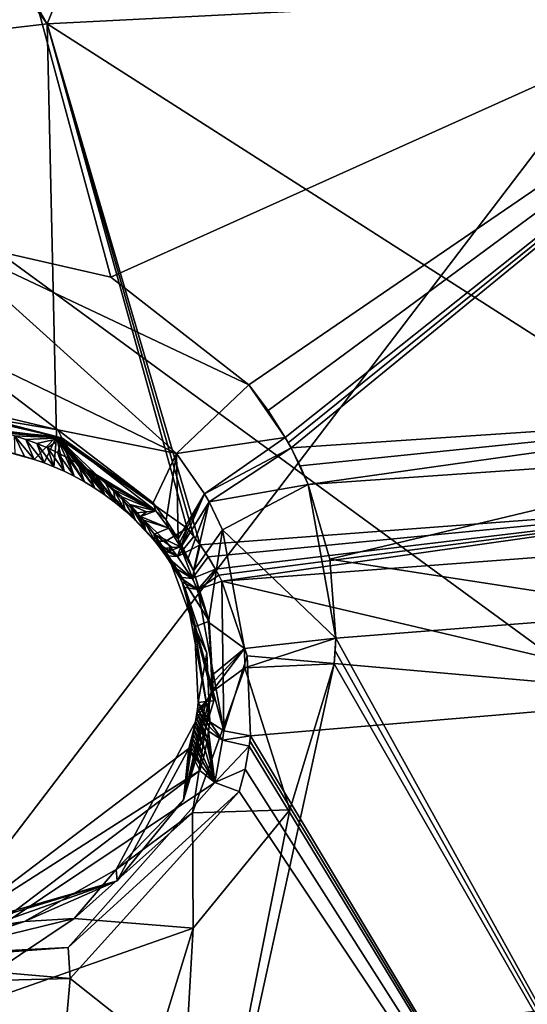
# Model space of a CAD drawing. Header units: millimetres. Extents: x -147 to 294, y -82 to 275.
# Tile 263 of 609: x 225.28 to 229.16, y 180.17 to 187.71. Entities that reach past the tile are written whole.
import ezdxf

# ---------------------------------------------------------------- set-up
doc = ezdxf.new("R2010")
doc.units = ezdxf.units.MM
doc.header["$LTSCALE"] = 67.506716
for name, color, linetype in [('1924', 7, 'CONTINUOUS'), ('1928', 7, 'CONTINUOUS'), ('1945', 7, 'CONTINUOUS'), ('2872', 7, 'CONTINUOUS'), ('2876', 7, 'CONTINUOUS'), ('2880', 7, 'CONTINUOUS'), ('2896', 7, 'CONTINUOUS'), ('2897', 7, 'CONTINUOUS'), ('2898', 7, 'CONTINUOUS'), ('2899', 7, 'CONTINUOUS'), ('2900', 7, 'CONTINUOUS'), ('2907', 7, 'CONTINUOUS'), ('2928', 7, 'CONTINUOUS'), ('2929', 7, 'CONTINUOUS'), ('2930', 7, 'CONTINUOUS'), ('2931', 7, 'CONTINUOUS'), ('2932', 7, 'CONTINUOUS'), ('2933', 7, 'CONTINUOUS'), ('2934', 7, 'CONTINUOUS'), ('2940', 7, 'CONTINUOUS'), ('2941', 7, 'CONTINUOUS'), ('2942', 7, 'CONTINUOUS'), ('2943', 7, 'CONTINUOUS'), ('2944', 7, 'CONTINUOUS'), ('2951', 7, 'CONTINUOUS'), ('2952', 7, 'CONTINUOUS'), ('2953', 7, 'CONTINUOUS'), ('2954', 7, 'CONTINUOUS'), ('2955', 7, 'CONTINUOUS'), ('2956', 7, 'CONTINUOUS'), ('2957', 7, 'CONTINUOUS'), ('2958', 7, 'CONTINUOUS'), ('2959', 7, 'CONTINUOUS'), ('2961', 7, 'CONTINUOUS'), ('2962', 7, 'CONTINUOUS'), ('2967', 7, 'CONTINUOUS'), ('2968', 7, 'CONTINUOUS'), ('752', 7, 'CONTINUOUS'), ('799', 7, 'CONTINUOUS')]:
    doc.layers.add(name, color=color, linetype=linetype)

msp = doc.modelspace()

# ---------------------------------------------------------------- linework, layer by layer
at = {"layer": '1924', "linetype": 'CONTINUOUS'}
for points in [[(225.4924, 187.6743, -15.6592), (222.4539, 191.7663, -14.3355), (217.1582, 186.6917, -15.7358), (225.4924, 187.6743, -15.6592)], [(224.2575, 189.8219, -14.9701), (222.4539, 191.7663, -14.3355), (225.4924, 187.6743, -15.6592), (224.2575, 189.8219, -14.9701)], [(226.7915, 190.876, -14.7917), (224.2575, 189.8219, -14.9701), (225.4924, 187.6743, -15.6592), (226.7915, 190.876, -14.7917)], [(233.6922, 188.0924, -16.1165), (226.7915, 190.876, -14.7917), (225.4924, 187.6743, -15.6592), (233.6922, 188.0924, -16.1165)]]:
    msp.add_3dface(points, dxfattribs=at)
at = {"layer": '1928', "linetype": 'CONTINUOUS'}
for points in [[(233.6922, 188.0924, -16.1165), (225.4924, 187.6743, -15.6592), (231.1853, 184.0298, -17.0958), (233.6922, 188.0924, -16.1165)], [(225.4924, 187.6743, -15.6592), (217.1582, 186.6917, -15.7358), (225.5631, 184.5175, -16.6081), (225.4924, 187.6743, -15.6592)], [(231.1853, 184.0298, -17.0958), (225.4924, 187.6743, -15.6592), (226.6615, 183.6887, -16.911), (231.1853, 184.0298, -17.0958)], [(226.6615, 183.6887, -16.911), (225.4924, 187.6743, -15.6592), (226.6138, 183.7536, -16.889), (226.6615, 183.6887, -16.911)], [(226.6138, 183.7536, -16.889), (225.4924, 187.6743, -15.6592), (226.5638, 183.8167, -16.8674), (226.6138, 183.7536, -16.889)], [(226.5638, 183.8167, -16.8674), (225.4924, 187.6743, -15.6592), (225.5631, 184.5175, -16.6081), (226.5638, 183.8167, -16.8674)], [(225.5631, 184.5175, -16.6081), (217.1582, 186.6917, -15.7358), (224.3791, 184.6249, -16.526), (225.5631, 184.5175, -16.6081)]]:
    msp.add_3dface(points, dxfattribs=at)
at = {"layer": '1945', "linetype": 'CONTINUOUS'}
for points in [[(225.282, 188.3193, -17.8591), (232.5927, 188.7143, -18.24), (225.9795, 185.7375, -18.664), (225.282, 188.3193, -17.8591)], [(225.9795, 185.7375, -18.664), (232.5927, 188.7143, -18.24), (227.035, 184.9122, -18.9662), (225.9795, 185.7375, -18.664)], [(227.035, 184.9122, -18.9662), (232.5927, 188.7143, -18.24), (227.1825, 184.7167, -19.033), (227.035, 184.9122, -18.9662)], [(227.1825, 184.7167, -19.033), (232.5927, 188.7143, -18.24), (227.3133, 184.5095, -19.1025), (227.1825, 184.7167, -19.033)], [(227.3133, 184.5095, -19.1025), (232.5927, 188.7143, -18.24), (227.3355, 184.4703, -19.1155), (227.3133, 184.5095, -19.1025)], [(227.3355, 184.4703, -19.1155), (232.5927, 188.7143, -18.24), (227.357, 184.4308, -19.1286), (227.3355, 184.4703, -19.1155)], [(227.357, 184.4308, -19.1286), (232.5927, 188.7143, -18.24), (231.4064, 184.7015, -19.3197), (227.357, 184.4308, -19.1286)], [(224.6488, 186.0404, -18.5126), (225.282, 188.3193, -17.8591), (225.9795, 185.7375, -18.664), (224.6488, 186.0404, -18.5126)]]:
    msp.add_3dface(points, dxfattribs=at)
at = {"layer": '2872', "linetype": 'CONTINUOUS'}
for points in [[(230.2665, 183.1754, -19.6883), (230.8229, 177.3236, -21.4977), (227.6992, 182.9747, -19.5874), (230.2665, 183.1754, -19.6883)], [(227.6992, 182.9747, -19.5874), (230.8229, 177.3236, -21.4977), (227.6947, 182.8774, -19.6167), (227.6992, 182.9747, -19.5874)], [(227.6947, 182.8774, -19.6167), (230.8229, 177.3236, -21.4977), (227.6869, 182.7799, -19.6458), (227.6947, 182.8774, -19.6167)], [(230.8229, 177.3236, -21.4977), (226.3844, 176.8241, -21.4379), (227.6869, 182.7799, -19.6458), (230.8229, 177.3236, -21.4977)], [(227.6869, 182.7799, -19.6458), (226.3844, 176.8241, -21.4379), (227.3484, 181.6621, -19.9688), (227.6869, 182.7799, -19.6458)], [(227.3484, 181.6621, -19.9688), (226.3844, 176.8241, -21.4379), (226.6092, 180.7568, -20.2128), (227.3484, 181.6621, -19.9688)], [(224.4655, 180.0051, -20.3714), (226.6092, 180.7568, -20.2128), (225.5337, 177.2524, -21.2771), (224.4655, 180.0051, -20.3714)], [(226.6092, 180.7568, -20.2128), (226.3844, 176.8241, -21.4379), (225.5337, 177.2524, -21.2771), (226.6092, 180.7568, -20.2128)]]:
    msp.add_3dface(points, dxfattribs=at)
at = {"layer": '2876', "linetype": 'CONTINUOUS'}
for points in [[(227.4882, 184.1506, -19.2203), (231.0839, 184.3995, -19.384), (227.6538, 183.5789, -19.402), (227.4882, 184.1506, -19.2203)], [(231.0839, 184.3995, -19.384), (230.2665, 183.1754, -19.6883), (227.6538, 183.5789, -19.402), (231.0839, 184.3995, -19.384)], [(230.2665, 183.1754, -19.6883), (227.6992, 182.9747, -19.5874), (227.6538, 183.5789, -19.402), (230.2665, 183.1754, -19.6883)]]:
    msp.add_3dface(points, dxfattribs=at)
at = {"layer": '2880', "linetype": 'CONTINUOUS'}
for points in [[(227.357, 184.4308, -19.1286), (231.4064, 184.7015, -19.3197), (227.4263, 184.2925, -19.1741), (227.357, 184.4308, -19.1286)], [(231.4064, 184.7015, -19.3197), (227.4882, 184.1506, -19.2203), (227.4263, 184.2925, -19.1741), (231.4064, 184.7015, -19.3197)], [(231.4064, 184.7015, -19.3197), (231.0839, 184.3995, -19.384), (227.4882, 184.1506, -19.2203), (231.4064, 184.7015, -19.3197)]]:
    msp.add_3dface(points, dxfattribs=at)
at = {"layer": '2896', "linetype": 'CONTINUOUS'}
for points in [[(231.1853, 184.0298, -17.0958), (226.6615, 183.6887, -16.911), (226.7228, 183.5972, -16.9418), (231.1853, 184.0298, -17.0958)], [(226.7797, 183.5022, -16.9734), (231.1853, 184.0298, -17.0958), (226.7228, 183.5972, -16.9418), (226.7797, 183.5022, -16.9734)], [(231.1853, 184.0298, -17.0958), (226.7797, 183.5022, -16.9734), (226.8045, 183.457, -16.9883), (231.1853, 184.0298, -17.0958)], [(226.8281, 183.4115, -17.0033), (231.1853, 184.0298, -17.0958), (226.8045, 183.457, -16.9883), (226.8281, 183.4115, -17.0033)], [(231.2637, 183.7462, -17.1861), (231.1853, 184.0298, -17.0958), (226.8281, 183.4115, -17.0033), (231.2637, 183.7462, -17.1861)]]:
    msp.add_3dface(points, dxfattribs=at)
at = {"layer": '2897', "linetype": 'CONTINUOUS'}
for points in [[(226.6009, 183.4316, -17.0648), (226.6615, 183.6887, -16.911), (226.488, 183.6007, -17.0133), (226.6009, 183.4316, -17.0648)], [(226.7228, 183.5972, -16.9418), (226.6615, 183.6887, -16.911), (226.6009, 183.4316, -17.0648), (226.7228, 183.5972, -16.9418)], [(226.4544, 183.5246, -17.2343), (226.6009, 183.4316, -17.0648), (226.4009, 183.6046, -17.2071), (226.4544, 183.5246, -17.2343)], [(226.4009, 183.6046, -17.2071), (226.6009, 183.4316, -17.0648), (226.488, 183.6007, -17.0133), (226.4009, 183.6046, -17.2071)], [(226.7797, 183.5022, -16.9734), (226.7228, 183.5972, -16.9418), (226.6009, 183.4316, -17.0648), (226.7797, 183.5022, -16.9734)], [(226.5037, 183.4421, -17.2622), (226.6009, 183.4316, -17.0648), (226.4544, 183.5246, -17.2343), (226.5037, 183.4421, -17.2622)]]:
    msp.add_3dface(points, dxfattribs=at)
at = {"layer": '2898', "linetype": 'CONTINUOUS'}
for points in [[(226.7797, 183.5022, -16.9734), (226.6009, 183.4316, -17.0648), (226.645, 183.3486, -17.0923), (226.7797, 183.5022, -16.9734)], [(226.8045, 183.457, -16.9883), (226.7797, 183.5022, -16.9734), (226.645, 183.3486, -17.0923), (226.8045, 183.457, -16.9883)], [(226.8281, 183.4115, -17.0033), (226.8045, 183.457, -16.9883), (226.645, 183.3486, -17.0923), (226.8281, 183.4115, -17.0033)], [(226.6009, 183.4316, -17.0648), (226.5037, 183.4421, -17.2622), (226.645, 183.3486, -17.0923), (226.6009, 183.4316, -17.0648)], [(226.645, 183.3486, -17.0923), (226.5037, 183.4421, -17.2622), (226.5253, 183.4029, -17.2753), (226.645, 183.3486, -17.0923)], [(226.5459, 183.3631, -17.2886), (226.645, 183.3486, -17.0923), (226.5253, 183.4029, -17.2753), (226.5459, 183.3631, -17.2886)]]:
    msp.add_3dface(points, dxfattribs=at)
at = {"layer": '2899', "linetype": 'CONTINUOUS'}
for points in [[(226.8281, 183.4115, -17.0033), (226.645, 183.3486, -17.0923), (226.8422, 182.2676, -17.4332), (226.8281, 183.4115, -17.0033)], [(227.0212, 182.8398, -17.1864), (226.8281, 183.4115, -17.0033), (226.8422, 182.2676, -17.4332), (227.0212, 182.8398, -17.1864)], [(226.645, 183.3486, -17.0923), (226.5459, 183.3631, -17.2886), (226.8422, 182.2676, -17.4332), (226.645, 183.3486, -17.0923)], [(226.8422, 182.2676, -17.4332), (226.5459, 183.3631, -17.2886), (226.7356, 182.3341, -17.6192), (226.8422, 182.2676, -17.4332)], [(226.7356, 182.3341, -17.6192), (226.5459, 183.3631, -17.2886), (226.7132, 182.8614, -17.4526), (226.7356, 182.3341, -17.6192)], [(227.0465, 182.2292, -17.3734), (227.0212, 182.8398, -17.1864), (226.8422, 182.2676, -17.4332), (227.0465, 182.2292, -17.3734)]]:
    msp.add_3dface(points, dxfattribs=at)
at = {"layer": '2900', "linetype": 'CONTINUOUS'}
for points in [[(231.2637, 183.7462, -17.1861), (226.8281, 183.4115, -17.0033), (230.5854, 182.5269, -17.499), (231.2637, 183.7462, -17.1861)], [(226.8281, 183.4115, -17.0033), (227.0212, 182.8398, -17.1864), (230.5854, 182.5269, -17.499), (226.8281, 183.4115, -17.0033)], [(227.0212, 182.8398, -17.1864), (227.0465, 182.2292, -17.3734), (230.5854, 182.5269, -17.499), (227.0212, 182.8398, -17.1864)]]:
    msp.add_3dface(points, dxfattribs=at)
at = {"layer": '2907', "linetype": 'CONTINUOUS'}
for points in [[(227.0465, 182.2292, -17.3734), (230.4178, 176.6061, -19.2814), (230.5854, 182.5269, -17.499), (227.0465, 182.2292, -17.3734)], [(227.0368, 182.1483, -17.3975), (230.4178, 176.6061, -19.2814), (227.0421, 182.1888, -17.3855), (227.0368, 182.1483, -17.3975)], [(230.4178, 176.6061, -19.2814), (227.0465, 182.2292, -17.3734), (227.0421, 182.1888, -17.3855), (230.4178, 176.6061, -19.2814)], [(227.0054, 181.9746, -17.4489), (230.4178, 176.6061, -19.2814), (227.0368, 182.1483, -17.3975), (227.0054, 181.9746, -17.4489)], [(226.9598, 181.8031, -17.4991), (230.4178, 176.6061, -19.2814), (227.0054, 181.9746, -17.4489), (226.9598, 181.8031, -17.4991)], [(225.6674, 180.373, -17.8841), (230.4178, 176.6061, -19.2814), (226.9598, 181.8031, -17.4991), (225.6674, 180.373, -17.8841)], [(223.8013, 180.3243, -17.8395), (225.2767, 175.9318, -19.2792), (225.6674, 180.373, -17.8841), (223.8013, 180.3243, -17.8395)], [(225.2767, 175.9318, -19.2792), (230.4178, 176.6061, -19.2814), (225.6674, 180.373, -17.8841), (225.2767, 175.9318, -19.2792)]]:
    msp.add_3dface(points, dxfattribs=at)
at = {"layer": '2928', "linetype": 'CONTINUOUS'}
for points in [[(225.5631, 184.5175, -16.6081), (224.3791, 184.6249, -16.526), (225.3935, 184.343, -16.9375), (225.5631, 184.5175, -16.6081)], [(225.3935, 184.343, -16.9375), (224.3791, 184.6249, -16.526), (225.32, 184.3658, -16.9278), (225.3935, 184.343, -16.9375)], [(225.32, 184.3658, -16.9278), (224.3791, 184.6249, -16.526), (225.2475, 184.3854, -16.9191), (225.32, 184.3658, -16.9278)], [(225.4683, 184.3167, -16.9484), (225.5631, 184.5175, -16.6081), (225.3935, 184.343, -16.9375), (225.4683, 184.3167, -16.9484)], [(225.5443, 184.2866, -16.9606), (225.5631, 184.5175, -16.6081), (225.4683, 184.3167, -16.9484), (225.5443, 184.2866, -16.9606)], [(225.6212, 184.2526, -16.9741), (225.5631, 184.5175, -16.6081), (225.5443, 184.2866, -16.9606), (225.6212, 184.2526, -16.9741)], [(226.5638, 183.8167, -16.8674), (225.5631, 184.5175, -16.6081), (226.3994, 183.7177, -16.9728), (226.5638, 183.8167, -16.8674)], [(226.3994, 183.7177, -16.9728), (225.5631, 184.5175, -16.6081), (226.3158, 183.7162, -17.1687), (226.3994, 183.7177, -16.9728)], [(226.3158, 183.7162, -17.1687), (225.5631, 184.5175, -16.6081), (226.2434, 183.7992, -17.1399), (226.3158, 183.7162, -17.1687)], [(226.2434, 183.7992, -17.1399), (225.5631, 184.5175, -16.6081), (226.1685, 183.8759, -17.1129), (226.2434, 183.7992, -17.1399)], [(226.1685, 183.8759, -17.1129), (225.5631, 184.5175, -16.6081), (226.0918, 183.9465, -17.0877), (226.1685, 183.8759, -17.1129)], [(226.0918, 183.9465, -17.0877), (225.5631, 184.5175, -16.6081), (226.0137, 184.0111, -17.0645), (226.0918, 183.9465, -17.0877)], [(226.0137, 184.0111, -17.0645), (225.5631, 184.5175, -16.6081), (225.9351, 184.0699, -17.043), (226.0137, 184.0111, -17.0645)], [(225.9351, 184.0699, -17.043), (225.5631, 184.5175, -16.6081), (225.8562, 184.1232, -17.0234), (225.9351, 184.0699, -17.043)], [(225.8562, 184.1232, -17.0234), (225.5631, 184.5175, -16.6081), (225.7772, 184.1712, -17.0053), (225.8562, 184.1232, -17.0234)], [(225.7772, 184.1712, -17.0053), (225.5631, 184.5175, -16.6081), (225.6988, 184.2143, -16.9889), (225.7772, 184.1712, -17.0053)], [(225.6988, 184.2143, -16.9889), (225.5631, 184.5175, -16.6081), (225.6212, 184.2526, -16.9741), (225.6988, 184.2143, -16.9889)]]:
    msp.add_3dface(points, dxfattribs=at)
at = {"layer": '2929', "linetype": 'CONTINUOUS'}
for points in [[(226.488, 183.6007, -17.0133), (226.5638, 183.8167, -16.8674), (226.3994, 183.7177, -16.9728), (226.488, 183.6007, -17.0133)], [(226.6138, 183.7536, -16.889), (226.5638, 183.8167, -16.8674), (226.488, 183.6007, -17.0133), (226.6138, 183.7536, -16.889)], [(226.6615, 183.6887, -16.911), (226.6138, 183.7536, -16.889), (226.488, 183.6007, -17.0133), (226.6615, 183.6887, -16.911)], [(226.488, 183.6007, -17.0133), (226.3994, 183.7177, -16.9728), (226.3158, 183.7162, -17.1687), (226.488, 183.6007, -17.0133)], [(226.488, 183.6007, -17.0133), (226.3158, 183.7162, -17.1687), (226.3593, 183.6611, -17.1877), (226.488, 183.6007, -17.0133)], [(226.4009, 183.6046, -17.2071), (226.488, 183.6007, -17.0133), (226.3593, 183.6611, -17.1877), (226.4009, 183.6046, -17.2071)]]:
    msp.add_3dface(points, dxfattribs=at)
at = {"layer": '2930', "linetype": 'CONTINUOUS'}
for points in [[(226.3116, 183.7716, -17.9148), (226.3158, 183.7162, -17.1687), (226.2311, 183.8768, -17.879), (226.3116, 183.7716, -17.9148)], [(226.4009, 183.6046, -17.2071), (226.3593, 183.6611, -17.1877), (226.3116, 183.7716, -17.9148), (226.4009, 183.6046, -17.2071)], [(226.3845, 183.6612, -17.9518), (226.4009, 183.6046, -17.2071), (226.3116, 183.7716, -17.9148), (226.3845, 183.6612, -17.9518)], [(226.3593, 183.6611, -17.1877), (226.3158, 183.7162, -17.1687), (226.3116, 183.7716, -17.9148), (226.3593, 183.6611, -17.1877)], [(226.4544, 183.5246, -17.2343), (226.4009, 183.6046, -17.2071), (226.3845, 183.6612, -17.9518), (226.4544, 183.5246, -17.2343)], [(226.4015, 183.6329, -17.9611), (226.4544, 183.5246, -17.2343), (226.3845, 183.6612, -17.9518), (226.4015, 183.6329, -17.9611)], [(226.5037, 183.4421, -17.2622), (226.4544, 183.5246, -17.2343), (226.4015, 183.6329, -17.9611), (226.5037, 183.4421, -17.2622)], [(226.418, 183.6042, -17.9706), (226.5037, 183.4421, -17.2622), (226.4015, 183.6329, -17.9611), (226.418, 183.6042, -17.9706)]]:
    msp.add_3dface(points, dxfattribs=at)
at = {"layer": '2931', "linetype": 'CONTINUOUS'}
for points in [[(226.5253, 183.4029, -17.2753), (226.5037, 183.4421, -17.2622), (226.418, 183.6042, -17.9706), (226.5253, 183.4029, -17.2753)], [(226.5253, 183.4029, -17.2753), (226.418, 183.6042, -17.9706), (226.6197, 183.0617, -18.1454), (226.5253, 183.4029, -17.2753)], [(226.5459, 183.3631, -17.2886), (226.5253, 183.4029, -17.2753), (226.6197, 183.0617, -18.1454), (226.5459, 183.3631, -17.2886)], [(226.7132, 182.8614, -17.4526), (226.5459, 183.3631, -17.2886), (226.6197, 183.0617, -18.1454), (226.7132, 182.8614, -17.4526)], [(226.6475, 182.4832, -18.3228), (226.7132, 182.8614, -17.4526), (226.6197, 183.0617, -18.1454), (226.6475, 182.4832, -18.3228)], [(226.7356, 182.3341, -17.6192), (226.7132, 182.8614, -17.4526), (226.6475, 182.4832, -18.3228), (226.7356, 182.3341, -17.6192)], [(226.641, 182.4312, -18.3385), (226.7316, 182.2988, -17.6301), (226.6475, 182.4832, -18.3228), (226.641, 182.4312, -18.3385)], [(226.7316, 182.2988, -17.6301), (226.7356, 182.3341, -17.6192), (226.6475, 182.4832, -18.3228), (226.7316, 182.2988, -17.6301)], [(226.7271, 182.2638, -17.641), (226.7316, 182.2988, -17.6301), (226.641, 182.4312, -18.3385), (226.7271, 182.2638, -17.641)]]:
    msp.add_3dface(points, dxfattribs=at)
at = {"layer": '2932', "linetype": 'CONTINUOUS'}
for points in [[(226.7356, 182.3341, -17.6192), (226.7316, 182.2988, -17.6301), (226.833, 182.1939, -17.4555), (226.7356, 182.3341, -17.6192)], [(226.8422, 182.2676, -17.4332), (226.7356, 182.3341, -17.6192), (226.833, 182.1939, -17.4555), (226.8422, 182.2676, -17.4332)], [(226.7316, 182.2988, -17.6301), (226.7271, 182.2638, -17.641), (226.833, 182.1939, -17.4555), (226.7316, 182.2988, -17.6301)], [(227.0465, 182.2292, -17.3734), (226.8422, 182.2676, -17.4332), (226.833, 182.1939, -17.4555), (227.0465, 182.2292, -17.3734)], [(227.0368, 182.1483, -17.3975), (227.0465, 182.2292, -17.3734), (226.833, 182.1939, -17.4555), (227.0368, 182.1483, -17.3975)], [(227.0465, 182.2292, -17.3734), (227.0368, 182.1483, -17.3975), (227.0421, 182.1888, -17.3855), (227.0465, 182.2292, -17.3734)]]:
    msp.add_3dface(points, dxfattribs=at)
at = {"layer": '2933', "linetype": 'CONTINUOUS'}
for points in [[(226.7185, 182.2094, -17.6578), (226.7752, 181.8718, -17.5397), (226.7271, 182.2638, -17.641), (226.7185, 182.2094, -17.6578)], [(226.833, 182.1939, -17.4555), (226.7271, 182.2638, -17.641), (226.7752, 181.8718, -17.5397), (226.833, 182.1939, -17.4555)], [(226.7009, 182.1185, -17.6856), (226.7752, 181.8718, -17.5397), (226.7131, 182.1782, -17.6673), (226.7009, 182.1185, -17.6856)], [(226.7131, 182.1782, -17.6673), (226.7752, 181.8718, -17.5397), (226.7185, 182.2094, -17.6578), (226.7131, 182.1782, -17.6673)], [(227.0368, 182.1483, -17.3975), (226.833, 182.1939, -17.4555), (226.7752, 181.8718, -17.5397), (227.0368, 182.1483, -17.3975)], [(226.6877, 182.0629, -17.7026), (226.7752, 181.8718, -17.5397), (226.7009, 182.1185, -17.6856), (226.6877, 182.0629, -17.7026)], [(227.0054, 181.9746, -17.4489), (227.0368, 182.1483, -17.3975), (226.7752, 181.8718, -17.5397), (227.0054, 181.9746, -17.4489)], [(226.6704, 181.999, -17.7221), (226.7752, 181.8718, -17.5397), (226.6796, 182.032, -17.712), (226.6704, 181.999, -17.7221)], [(226.6796, 182.032, -17.712), (226.7752, 181.8718, -17.5397), (226.6877, 182.0629, -17.7026), (226.6796, 182.032, -17.712)], [(226.6597, 181.9636, -17.7328), (226.7752, 181.8718, -17.5397), (226.6704, 181.999, -17.7221), (226.6597, 181.9636, -17.7328)], [(226.9598, 181.8031, -17.4991), (227.0054, 181.9746, -17.4489), (226.7752, 181.8718, -17.5397), (226.9598, 181.8031, -17.4991)]]:
    msp.add_3dface(points, dxfattribs=at)
at = {"layer": '2934', "linetype": 'CONTINUOUS'}
for points in [[(226.7752, 181.8718, -17.5397), (226.6597, 181.9636, -17.7328), (224.7907, 180.5458, -18.1292), (226.7752, 181.8718, -17.5397)], [(225.6528, 180.6082, -17.8954), (226.7752, 181.8718, -17.5397), (224.7907, 180.5458, -18.1292), (225.6528, 180.6082, -17.8954)], [(226.9598, 181.8031, -17.4991), (226.7752, 181.8718, -17.5397), (225.6528, 180.6082, -17.8954), (226.9598, 181.8031, -17.4991)], [(225.6674, 180.373, -17.8841), (226.9598, 181.8031, -17.4991), (225.6528, 180.6082, -17.8954), (225.6674, 180.373, -17.8841)], [(223.9393, 180.5226, -17.8797), (225.6674, 180.373, -17.8841), (225.6528, 180.6082, -17.8954), (223.9393, 180.5226, -17.8797)], [(223.9393, 180.5226, -17.8797), (225.6528, 180.6082, -17.8954), (224.7907, 180.5458, -18.1292), (223.9393, 180.5226, -17.8797)], [(223.8013, 180.3243, -17.8395), (225.6674, 180.373, -17.8841), (223.9393, 180.5226, -17.8797), (223.8013, 180.3243, -17.8395)]]:
    msp.add_3dface(points, dxfattribs=at)
at = {"layer": '2940', "linetype": 'CONTINUOUS'}
for points in [[(225.3935, 184.343, -16.9375), (225.32, 184.3658, -16.9278), (225.243, 184.5216, -17.6385), (225.3935, 184.343, -16.9375)], [(225.3284, 184.4945, -17.6504), (225.3935, 184.343, -16.9375), (225.243, 184.5216, -17.6385), (225.3284, 184.4945, -17.6504)], [(225.32, 184.3658, -16.9278), (225.2475, 184.3854, -16.9191), (225.243, 184.5216, -17.6385), (225.32, 184.3658, -16.9278)], [(225.4683, 184.3167, -16.9484), (225.3935, 184.343, -16.9375), (225.3284, 184.4945, -17.6504), (225.4683, 184.3167, -16.9484)], [(225.4125, 184.4638, -17.6634), (225.4683, 184.3167, -16.9484), (225.3284, 184.4945, -17.6504), (225.4125, 184.4638, -17.6634)], [(225.5443, 184.2866, -16.9606), (225.4683, 184.3167, -16.9484), (225.4125, 184.4638, -17.6634), (225.5443, 184.2866, -16.9606)], [(225.4948, 184.4298, -17.6774), (225.5443, 184.2866, -16.9606), (225.4125, 184.4638, -17.6634), (225.4948, 184.4298, -17.6774)], [(225.6212, 184.2526, -16.9741), (225.5443, 184.2866, -16.9606), (225.4948, 184.4298, -17.6774), (225.6212, 184.2526, -16.9741)], [(225.575, 184.3928, -17.6922), (225.6212, 184.2526, -16.9741), (225.4948, 184.4298, -17.6774), (225.575, 184.3928, -17.6922)], [(225.6988, 184.2143, -16.9889), (225.6212, 184.2526, -16.9741), (225.575, 184.3928, -17.6922), (225.6988, 184.2143, -16.9889)], [(225.6524, 184.3531, -17.7077), (225.6988, 184.2143, -16.9889), (225.575, 184.3928, -17.6922), (225.6524, 184.3531, -17.7077)], [(225.7772, 184.1712, -17.0053), (225.6988, 184.2143, -16.9889), (225.6524, 184.3531, -17.7077), (225.7772, 184.1712, -17.0053)], [(225.7268, 184.3109, -17.7238), (225.7772, 184.1712, -17.0053), (225.6524, 184.3531, -17.7077), (225.7268, 184.3109, -17.7238)], [(225.8562, 184.1232, -17.0234), (225.7772, 184.1712, -17.0053), (225.7268, 184.3109, -17.7238), (225.8562, 184.1232, -17.0234)], [(225.7987, 184.2659, -17.7408), (225.8562, 184.1232, -17.0234), (225.7268, 184.3109, -17.7238), (225.7987, 184.2659, -17.7408)], [(225.9351, 184.0699, -17.043), (225.8562, 184.1232, -17.0234), (225.7987, 184.2659, -17.7408), (225.9351, 184.0699, -17.043)], [(225.8682, 184.218, -17.7585), (225.9351, 184.0699, -17.043), (225.7987, 184.2659, -17.7408), (225.8682, 184.218, -17.7585)], [(226.0137, 184.0111, -17.0645), (225.9351, 184.0699, -17.043), (225.8682, 184.218, -17.7585), (226.0137, 184.0111, -17.0645)], [(225.9355, 184.1671, -17.777), (226.0137, 184.0111, -17.0645), (225.8682, 184.218, -17.7585), (225.9355, 184.1671, -17.777)], [(226.0005, 184.1134, -17.7963), (226.0137, 184.0111, -17.0645), (225.9355, 184.1671, -17.777), (226.0005, 184.1134, -17.7963)], [(226.0918, 183.9465, -17.0877), (226.0137, 184.0111, -17.0645), (226.0005, 184.1134, -17.7963), (226.0918, 183.9465, -17.0877)], [(226.0631, 184.0567, -17.8165), (226.0918, 183.9465, -17.0877), (226.0005, 184.1134, -17.7963), (226.0631, 184.0567, -17.8165)], [(226.1685, 183.8759, -17.1129), (226.0918, 183.9465, -17.0877), (226.0631, 184.0567, -17.8165), (226.1685, 183.8759, -17.1129)], [(226.1235, 183.9971, -17.8374), (226.1685, 183.8759, -17.1129), (226.0631, 184.0567, -17.8165), (226.1235, 183.9971, -17.8374)], [(226.2434, 183.7992, -17.1399), (226.1685, 183.8759, -17.1129), (226.1235, 183.9971, -17.8374), (226.2434, 183.7992, -17.1399)], [(226.1816, 183.9346, -17.8591), (226.2434, 183.7992, -17.1399), (226.1235, 183.9971, -17.8374), (226.1816, 183.9346, -17.8591)], [(226.2066, 183.906, -17.869), (226.2434, 183.7992, -17.1399), (226.1816, 183.9346, -17.8591), (226.2066, 183.906, -17.869)], [(226.2311, 183.8768, -17.879), (226.2434, 183.7992, -17.1399), (226.2066, 183.906, -17.869), (226.2311, 183.8768, -17.879)], [(226.3158, 183.7162, -17.1687), (226.2434, 183.7992, -17.1399), (226.2311, 183.8768, -17.879), (226.3158, 183.7162, -17.1687)]]:
    msp.add_3dface(points, dxfattribs=at)
at = {"layer": '2941', "linetype": 'CONTINUOUS'}
for points in [[(226.1816, 183.9346, -17.8591), (226.2523, 183.9419, -17.8603), (226.2066, 183.906, -17.869), (226.1816, 183.9346, -17.8591)], [(226.4236, 183.8156, -17.9069), (226.2066, 183.906, -17.869), (226.3226, 183.9492, -17.8615), (226.4236, 183.8156, -17.9069)], [(226.3226, 183.9492, -17.8615), (226.2066, 183.906, -17.869), (226.2523, 183.9419, -17.8603), (226.3226, 183.9492, -17.8615)], [(226.2311, 183.8768, -17.879), (226.2066, 183.906, -17.869), (226.4236, 183.8156, -17.9069), (226.2311, 183.8768, -17.879)], [(226.3116, 183.7716, -17.9148), (226.2311, 183.8768, -17.879), (226.4236, 183.8156, -17.9069), (226.3116, 183.7716, -17.9148)], [(226.513, 183.6744, -17.9539), (226.3116, 183.7716, -17.9148), (226.4236, 183.8156, -17.9069), (226.513, 183.6744, -17.9539)], [(226.3845, 183.6612, -17.9518), (226.3116, 183.7716, -17.9148), (226.4488, 183.6679, -17.9529), (226.3845, 183.6612, -17.9518)], [(226.3116, 183.7716, -17.9148), (226.513, 183.6744, -17.9539), (226.4488, 183.6679, -17.9529), (226.3116, 183.7716, -17.9148)]]:
    msp.add_3dface(points, dxfattribs=at)
at = {"layer": '2942', "linetype": 'CONTINUOUS'}
for points in [[(226.4036, 183.8766, -18.1476), (226.3226, 183.9492, -17.8615), (226.3025, 184.01, -18.1005), (226.4036, 183.8766, -18.1476)], [(226.4236, 183.8156, -17.9069), (226.3226, 183.9492, -17.8615), (226.4036, 183.8766, -18.1476), (226.4236, 183.8156, -17.9069)], [(226.4929, 183.7357, -18.1969), (226.4236, 183.8156, -17.9069), (226.4036, 183.8766, -18.1476), (226.4929, 183.7357, -18.1969)], [(226.513, 183.6744, -17.9539), (226.4236, 183.8156, -17.9069), (226.4929, 183.7357, -18.1969), (226.513, 183.6744, -17.9539)]]:
    msp.add_3dface(points, dxfattribs=at)
at = {"layer": '2943', "linetype": 'CONTINUOUS'}
for points in [[(227.035, 184.9122, -18.9662), (227.3133, 184.5095, -19.1025), (226.4805, 184.3874, -18.7694), (227.035, 184.9122, -18.9662)], [(227.035, 184.9122, -18.9662), (227.1825, 184.7167, -19.033), (227.3133, 184.5095, -19.1025), (227.035, 184.9122, -18.9662)], [(226.4805, 184.3874, -18.7694), (227.3133, 184.5095, -19.1025), (226.6961, 184.0783, -18.8752), (226.4805, 184.3874, -18.7694)], [(226.4036, 183.8766, -18.1476), (226.3025, 184.01, -18.1005), (226.4805, 184.3874, -18.7694), (226.4036, 183.8766, -18.1476)], [(226.4929, 183.7357, -18.1969), (226.4036, 183.8766, -18.1476), (226.4805, 184.3874, -18.7694), (226.4929, 183.7357, -18.1969)], [(226.4929, 183.7357, -18.1969), (226.4805, 184.3874, -18.7694), (226.6961, 184.0783, -18.8752), (226.4929, 183.7357, -18.1969)]]:
    msp.add_3dface(points, dxfattribs=at)
at = {"layer": '2944', "linetype": 'CONTINUOUS'}
for points in [[(224.6488, 186.0404, -18.5126), (226.4805, 184.3874, -18.7694), (224.6417, 185.2778, -18.4355), (224.6488, 186.0404, -18.5126)], [(224.6488, 186.0404, -18.5126), (225.9795, 185.7375, -18.664), (227.035, 184.9122, -18.9662), (224.6488, 186.0404, -18.5126)], [(224.6488, 186.0404, -18.5126), (227.035, 184.9122, -18.9662), (226.4805, 184.3874, -18.7694), (224.6488, 186.0404, -18.5126)], [(224.6417, 185.2778, -18.4355), (226.4805, 184.3874, -18.7694), (225.5744, 184.5674, -17.8976), (224.6417, 185.2778, -18.4355)], [(224.6635, 184.7847, -17.8103), (224.6417, 185.2778, -18.4355), (225.5744, 184.5674, -17.8976), (224.6635, 184.7847, -17.8103)], [(226.4805, 184.3874, -18.7694), (226.3025, 184.01, -18.1005), (225.5744, 184.5674, -17.8976), (226.4805, 184.3874, -18.7694)]]:
    msp.add_3dface(points, dxfattribs=at)
at = {"layer": '2951', "linetype": 'CONTINUOUS'}
for points in [[(227.6869, 182.7799, -19.6458), (227.3484, 181.6621, -19.9688), (227.0035, 182.7492, -19.3165), (227.6869, 182.7799, -19.6458)], [(227.0035, 182.7492, -19.3165), (227.3484, 181.6621, -19.9688), (226.6031, 181.6396, -19.651), (227.0035, 182.7492, -19.3165)], [(227.0035, 182.7492, -19.3165), (226.6031, 181.6396, -19.651), (226.7456, 182.5598, -18.5961), (227.0035, 182.7492, -19.3165)], [(226.7456, 182.5598, -18.5961), (226.6031, 181.6396, -19.651), (226.0201, 181.2063, -19.0381), (226.7456, 182.5598, -18.5961)], [(226.6031, 181.6396, -19.651), (226.6092, 180.7568, -20.2128), (225.699, 180.8323, -19.8928), (226.6031, 181.6396, -19.651)], [(226.6031, 181.6396, -19.651), (225.699, 180.8323, -19.8928), (226.0201, 181.2063, -19.0381), (226.6031, 181.6396, -19.651)], [(227.3484, 181.6621, -19.9688), (226.6092, 180.7568, -20.2128), (226.6031, 181.6396, -19.651), (227.3484, 181.6621, -19.9688)], [(226.0201, 181.2063, -19.0381), (225.699, 180.8323, -19.8928), (225.3189, 180.808, -19.1694), (226.0201, 181.2063, -19.0381)], [(226.6092, 180.7568, -20.2128), (224.4655, 180.0051, -20.3714), (225.699, 180.8323, -19.8928), (226.6092, 180.7568, -20.2128)], [(224.4655, 180.0051, -20.3714), (224.4878, 180.5352, -19.9733), (225.699, 180.8323, -19.8928), (224.4655, 180.0051, -20.3714)], [(225.699, 180.8323, -19.8928), (224.4878, 180.5352, -19.9733), (225.3189, 180.808, -19.1694), (225.699, 180.8323, -19.8928)], [(224.4878, 180.5352, -19.9733), (224.4895, 180.5599, -19.9343), (225.3189, 180.808, -19.1694), (224.4878, 180.5352, -19.9733)], [(224.4895, 180.5599, -19.9343), (224.5156, 180.6822, -19.2152), (225.3189, 180.808, -19.1694), (224.4895, 180.5599, -19.9343)]]:
    msp.add_3dface(points, dxfattribs=at)
at = {"layer": '2952', "linetype": 'CONTINUOUS'}
for points in [[(227.6992, 182.9747, -19.5874), (227.0035, 182.7492, -19.3165), (227.0013, 182.8972, -19.2582), (227.6992, 182.9747, -19.5874)], [(227.6992, 182.9747, -19.5874), (227.6869, 182.7799, -19.6458), (227.0035, 182.7492, -19.3165), (227.6992, 182.9747, -19.5874)], [(227.6992, 182.9747, -19.5874), (227.6947, 182.8774, -19.6167), (227.6869, 182.7799, -19.6458), (227.6992, 182.9747, -19.5874)], [(227.0035, 182.7492, -19.3165), (226.7456, 182.5598, -18.5961), (227.0013, 182.8972, -19.2582), (227.0035, 182.7492, -19.3165)], [(227.0013, 182.8972, -19.2582), (226.7456, 182.5598, -18.5961), (226.7511, 182.6258, -18.5742), (227.0013, 182.8972, -19.2582)], [(226.7546, 182.6922, -18.5521), (227.0013, 182.8972, -19.2582), (226.7511, 182.6258, -18.5742), (226.7546, 182.6922, -18.5521)]]:
    msp.add_3dface(points, dxfattribs=at)
at = {"layer": '2953', "linetype": 'CONTINUOUS'}
for points in [[(227.4882, 184.1506, -19.2203), (227.6992, 182.9747, -19.5874), (226.8323, 183.8027, -18.9672), (227.4882, 184.1506, -19.2203)], [(227.6992, 182.9747, -19.5874), (227.4882, 184.1506, -19.2203), (227.6538, 183.5789, -19.402), (227.6992, 182.9747, -19.5874)], [(226.6124, 183.4915, -18.2816), (226.8323, 183.8027, -18.9672), (226.7248, 183.098, -18.4158), (226.6124, 183.4915, -18.2816)], [(226.8323, 183.8027, -18.9672), (227.0013, 182.8972, -19.2582), (226.7248, 183.098, -18.4158), (226.8323, 183.8027, -18.9672)], [(227.6992, 182.9747, -19.5874), (227.0013, 182.8972, -19.2582), (226.8323, 183.8027, -18.9672), (227.6992, 182.9747, -19.5874)], [(227.0013, 182.8972, -19.2582), (226.7546, 182.6922, -18.5521), (226.7248, 183.098, -18.4158), (227.0013, 182.8972, -19.2582)]]:
    msp.add_3dface(points, dxfattribs=at)
at = {"layer": '2954', "linetype": 'CONTINUOUS'}
for points in [[(227.357, 184.4308, -19.1286), (227.4882, 184.1506, -19.2203), (226.7301, 184.0178, -18.8956), (227.357, 184.4308, -19.1286)], [(227.4882, 184.1506, -19.2203), (227.357, 184.4308, -19.1286), (227.4263, 184.2925, -19.1741), (227.4882, 184.1506, -19.2203)], [(227.4882, 184.1506, -19.2203), (226.8323, 183.8027, -18.9672), (226.7301, 184.0178, -18.8956), (227.4882, 184.1506, -19.2203)], [(226.5229, 183.6819, -18.2157), (226.7301, 184.0178, -18.8956), (226.5697, 183.5881, -18.2482), (226.5229, 183.6819, -18.2157)], [(226.7301, 184.0178, -18.8956), (226.6124, 183.4915, -18.2816), (226.5697, 183.5881, -18.2482), (226.7301, 184.0178, -18.8956)], [(226.8323, 183.8027, -18.9672), (226.6124, 183.4915, -18.2816), (226.7301, 184.0178, -18.8956), (226.8323, 183.8027, -18.9672)]]:
    msp.add_3dface(points, dxfattribs=at)
at = {"layer": '2955', "linetype": 'CONTINUOUS'}
for points in [[(227.3133, 184.5095, -19.1025), (227.357, 184.4308, -19.1286), (226.6961, 184.0783, -18.8752), (227.3133, 184.5095, -19.1025)], [(227.3133, 184.5095, -19.1025), (227.3355, 184.4703, -19.1155), (227.357, 184.4308, -19.1286), (227.3133, 184.5095, -19.1025)], [(226.6961, 184.0783, -18.8752), (227.357, 184.4308, -19.1286), (226.7301, 184.0178, -18.8956), (226.6961, 184.0783, -18.8752)], [(226.4929, 183.7357, -18.1969), (226.6961, 184.0783, -18.8752), (226.5081, 183.709, -18.2063), (226.4929, 183.7357, -18.1969)], [(226.6961, 184.0783, -18.8752), (226.5229, 183.6819, -18.2157), (226.5081, 183.709, -18.2063), (226.6961, 184.0783, -18.8752)], [(226.6961, 184.0783, -18.8752), (226.7301, 184.0178, -18.8956), (226.5229, 183.6819, -18.2157), (226.6961, 184.0783, -18.8752)]]:
    msp.add_3dface(points, dxfattribs=at)
at = {"layer": '2956', "linetype": 'CONTINUOUS'}
for points in [[(226.513, 183.6744, -17.9539), (226.4929, 183.7357, -18.1969), (226.5081, 183.709, -18.2063), (226.513, 183.6744, -17.9539)], [(226.5229, 183.6819, -18.2157), (226.513, 183.6744, -17.9539), (226.5081, 183.709, -18.2063), (226.5229, 183.6819, -18.2157)], [(226.513, 183.6744, -17.9539), (226.5229, 183.6819, -18.2157), (226.5697, 183.5881, -18.2482), (226.513, 183.6744, -17.9539)], [(226.6124, 183.4915, -18.2816), (226.513, 183.6744, -17.9539), (226.5697, 183.5881, -18.2482), (226.6124, 183.4915, -18.2816)], [(226.513, 183.6744, -17.9539), (226.6124, 183.4915, -18.2816), (226.7323, 183.1047, -18.1378), (226.513, 183.6744, -17.9539)], [(226.6124, 183.4915, -18.2816), (226.7248, 183.098, -18.4158), (226.7323, 183.1047, -18.1378), (226.6124, 183.4915, -18.2816)], [(226.7248, 183.098, -18.4158), (226.7546, 182.6922, -18.5521), (226.7323, 183.1047, -18.1378), (226.7248, 183.098, -18.4158)], [(226.7546, 182.6922, -18.5521), (226.7511, 182.6258, -18.5742), (226.7323, 183.1047, -18.1378), (226.7546, 182.6922, -18.5521)], [(226.7323, 183.1047, -18.1378), (226.7511, 182.6258, -18.5742), (226.7668, 182.496, -18.3247), (226.7323, 183.1047, -18.1378)], [(226.7511, 182.6258, -18.5742), (226.7456, 182.5598, -18.5961), (226.7668, 182.496, -18.3247), (226.7511, 182.6258, -18.5742)]]:
    msp.add_3dface(points, dxfattribs=at)
at = {"layer": '2957', "linetype": 'CONTINUOUS'}
for points in [[(226.4015, 183.6329, -17.9611), (226.513, 183.6744, -17.9539), (226.7323, 183.1047, -18.1378), (226.4015, 183.6329, -17.9611)], [(226.513, 183.6744, -17.9539), (226.4015, 183.6329, -17.9611), (226.4488, 183.6679, -17.9529), (226.513, 183.6744, -17.9539)], [(226.3845, 183.6612, -17.9518), (226.4488, 183.6679, -17.9529), (226.4015, 183.6329, -17.9611), (226.3845, 183.6612, -17.9518)], [(226.418, 183.6042, -17.9706), (226.4015, 183.6329, -17.9611), (226.7323, 183.1047, -18.1378), (226.418, 183.6042, -17.9706)], [(226.6197, 183.0617, -18.1454), (226.418, 183.6042, -17.9706), (226.7323, 183.1047, -18.1378), (226.6197, 183.0617, -18.1454)], [(226.6197, 183.0617, -18.1454), (226.7323, 183.1047, -18.1378), (226.7668, 182.496, -18.3247), (226.6197, 183.0617, -18.1454)], [(226.6475, 182.4832, -18.3228), (226.6197, 183.0617, -18.1454), (226.7073, 182.4897, -18.3238), (226.6475, 182.4832, -18.3228)], [(226.6197, 183.0617, -18.1454), (226.7668, 182.496, -18.3247), (226.7073, 182.4897, -18.3238), (226.6197, 183.0617, -18.1454)]]:
    msp.add_3dface(points, dxfattribs=at)
at = {"layer": '2958', "linetype": 'CONTINUOUS'}
for points in [[(226.7073, 182.4897, -18.3238), (226.7668, 182.496, -18.3247), (226.5345, 181.7385, -18.5456), (226.7073, 182.4897, -18.3238)], [(226.7073, 182.4897, -18.3238), (226.5345, 181.7385, -18.5456), (226.6366, 182.4011, -18.3475), (226.7073, 182.4897, -18.3238)], [(226.641, 182.4312, -18.3385), (226.7073, 182.4897, -18.3238), (226.6366, 182.4011, -18.3475), (226.641, 182.4312, -18.3385)], [(226.641, 182.4312, -18.3385), (226.6475, 182.4832, -18.3228), (226.7073, 182.4897, -18.3238), (226.641, 182.4312, -18.3385)], [(226.6366, 182.4011, -18.3475), (226.5345, 181.7385, -18.5456), (226.6317, 182.3709, -18.3565), (226.6366, 182.4011, -18.3475)], [(226.6317, 182.3709, -18.3565), (226.5345, 181.7385, -18.5456), (226.6262, 182.3409, -18.3654), (226.6317, 182.3709, -18.3565)], [(226.6262, 182.3409, -18.3654), (226.5345, 181.7385, -18.5456), (226.6203, 182.3108, -18.3743), (226.6262, 182.3409, -18.3654)], [(226.6203, 182.3108, -18.3743), (226.5345, 181.7385, -18.5456), (226.6139, 182.2809, -18.3832), (226.6203, 182.3108, -18.3743)], [(226.6139, 182.2809, -18.3832), (226.5345, 181.7385, -18.5456), (226.607, 182.251, -18.392), (226.6139, 182.2809, -18.3832)], [(226.607, 182.251, -18.392), (226.5345, 181.7385, -18.5456), (226.5996, 182.2211, -18.4007), (226.607, 182.251, -18.392)], [(226.5996, 182.2211, -18.4007), (226.5345, 181.7385, -18.5456), (226.5917, 182.1914, -18.4095), (226.5996, 182.2211, -18.4007)], [(226.5917, 182.1914, -18.4095), (226.5345, 181.7385, -18.5456), (226.5833, 182.1618, -18.4182), (226.5917, 182.1914, -18.4095)], [(226.5745, 182.1322, -18.4268), (226.0282, 181.1184, -18.7147), (224.7113, 180.7158, -18.7917), (226.5745, 182.1322, -18.4268)], [(226.5345, 181.7385, -18.5456), (226.0282, 181.1184, -18.7147), (226.5745, 182.1322, -18.4268), (226.5345, 181.7385, -18.5456)], [(226.5833, 182.1618, -18.4182), (226.5345, 181.7385, -18.5456), (226.5745, 182.1322, -18.4268), (226.5833, 182.1618, -18.4182)], [(226.0282, 181.1184, -18.7147), (224.5569, 180.5998, -18.8231), (224.7113, 180.7158, -18.7917), (226.0282, 181.1184, -18.7147)]]:
    msp.add_3dface(points, dxfattribs=at)
at = {"layer": '2959', "linetype": 'CONTINUOUS'}
for points in [[(226.7456, 182.5598, -18.5961), (226.0201, 181.2063, -19.0381), (226.5345, 181.7385, -18.5456), (226.7456, 182.5598, -18.5961)], [(226.7668, 182.496, -18.3247), (226.7456, 182.5598, -18.5961), (226.5345, 181.7385, -18.5456), (226.7668, 182.496, -18.3247)], [(226.0201, 181.2063, -19.0381), (226.0282, 181.1184, -18.7147), (226.5345, 181.7385, -18.5456), (226.0201, 181.2063, -19.0381)], [(226.0201, 181.2063, -19.0381), (225.3189, 180.808, -19.1694), (226.0282, 181.1184, -18.7147), (226.0201, 181.2063, -19.0381)], [(225.3189, 180.808, -19.1694), (224.5156, 180.6822, -19.2152), (226.0282, 181.1184, -18.7147), (225.3189, 180.808, -19.1694)], [(224.5156, 180.6822, -19.2152), (224.5569, 180.5998, -18.8231), (226.0282, 181.1184, -18.7147), (224.5156, 180.6822, -19.2152)]]:
    msp.add_3dface(points, dxfattribs=at)
at = {"layer": '2961', "linetype": 'CONTINUOUS'}
for points in [[(226.7185, 182.2094, -17.6578), (226.6366, 182.4011, -18.3475), (226.6317, 182.3709, -18.3565), (226.7185, 182.2094, -17.6578)], [(226.7271, 182.2638, -17.641), (226.641, 182.4312, -18.3385), (226.6366, 182.4011, -18.3475), (226.7271, 182.2638, -17.641)], [(226.7185, 182.2094, -17.6578), (226.7271, 182.2638, -17.641), (226.6366, 182.4011, -18.3475), (226.7185, 182.2094, -17.6578)], [(226.7009, 182.1185, -17.6856), (226.6262, 182.3409, -18.3654), (226.6203, 182.3108, -18.3743), (226.7009, 182.1185, -17.6856)], [(226.7131, 182.1782, -17.6673), (226.6317, 182.3709, -18.3565), (226.6262, 182.3409, -18.3654), (226.7131, 182.1782, -17.6673)], [(226.7009, 182.1185, -17.6856), (226.7131, 182.1782, -17.6673), (226.6262, 182.3409, -18.3654), (226.7009, 182.1185, -17.6856)], [(226.7131, 182.1782, -17.6673), (226.7185, 182.2094, -17.6578), (226.6317, 182.3709, -18.3565), (226.7131, 182.1782, -17.6673)], [(226.6877, 182.0629, -17.7026), (226.607, 182.251, -18.392), (226.5996, 182.2211, -18.4007), (226.6877, 182.0629, -17.7026)], [(226.6877, 182.0629, -17.7026), (226.6139, 182.2809, -18.3832), (226.607, 182.251, -18.392), (226.6877, 182.0629, -17.7026)], [(226.7009, 182.1185, -17.6856), (226.6203, 182.3108, -18.3743), (226.6139, 182.2809, -18.3832), (226.7009, 182.1185, -17.6856)], [(226.6877, 182.0629, -17.7026), (226.7009, 182.1185, -17.6856), (226.6139, 182.2809, -18.3832), (226.6877, 182.0629, -17.7026)], [(226.6704, 181.999, -17.7221), (226.5917, 182.1914, -18.4095), (226.5833, 182.1618, -18.4182), (226.6704, 181.999, -17.7221)], [(226.6796, 182.032, -17.712), (226.5996, 182.2211, -18.4007), (226.5917, 182.1914, -18.4095), (226.6796, 182.032, -17.712)], [(226.6704, 181.999, -17.7221), (226.6796, 182.032, -17.712), (226.5917, 182.1914, -18.4095), (226.6704, 181.999, -17.7221)], [(226.6796, 182.032, -17.712), (226.6877, 182.0629, -17.7026), (226.5996, 182.2211, -18.4007), (226.6796, 182.032, -17.712)], [(226.6704, 181.999, -17.7221), (226.5833, 182.1618, -18.4182), (226.5745, 182.1322, -18.4268), (226.6704, 181.999, -17.7221)], [(226.6597, 181.9636, -17.7328), (226.6704, 181.999, -17.7221), (226.5745, 182.1322, -18.4268), (226.6597, 181.9636, -17.7328)]]:
    msp.add_3dface(points, dxfattribs=at)
at = {"layer": '2962', "linetype": 'CONTINUOUS'}
for points in [[(226.6597, 181.9636, -17.7328), (226.5745, 182.1322, -18.4268), (224.7113, 180.7158, -18.7917), (226.6597, 181.9636, -17.7328)], [(224.7907, 180.5458, -18.1292), (226.6597, 181.9636, -17.7328), (224.7113, 180.7158, -18.7917), (224.7907, 180.5458, -18.1292)]]:
    msp.add_3dface(points, dxfattribs=at)
at = {"layer": '2967', "linetype": 'CONTINUOUS'}
for points in [[(224.8928, 184.5912, -17.6026), (224.6902, 184.7173, -17.5561), (225.604, 184.5062, -17.6591), (224.8928, 184.5912, -17.6026)], [(224.9824, 184.5793, -17.61), (224.8928, 184.5912, -17.6026), (225.604, 184.5062, -17.6591), (224.9824, 184.5793, -17.61)], [(225.0704, 184.5639, -17.6183), (224.9824, 184.5793, -17.61), (225.604, 184.5062, -17.6591), (225.0704, 184.5639, -17.6183)], [(225.1569, 184.5448, -17.6278), (225.0704, 184.5639, -17.6183), (225.604, 184.5062, -17.6591), (225.1569, 184.5448, -17.6278)], [(225.243, 184.5216, -17.6385), (225.1569, 184.5448, -17.6278), (225.604, 184.5062, -17.6591), (225.243, 184.5216, -17.6385)], [(225.3284, 184.4945, -17.6504), (225.243, 184.5216, -17.6385), (225.604, 184.5062, -17.6591), (225.3284, 184.4945, -17.6504)], [(225.4125, 184.4638, -17.6634), (225.3284, 184.4945, -17.6504), (225.604, 184.5062, -17.6591), (225.4125, 184.4638, -17.6634)], [(225.4948, 184.4298, -17.6774), (225.4125, 184.4638, -17.6634), (225.604, 184.5062, -17.6591), (225.4948, 184.4298, -17.6774)], [(225.575, 184.3928, -17.6922), (225.4948, 184.4298, -17.6774), (225.604, 184.5062, -17.6591), (225.575, 184.3928, -17.6922)], [(225.6524, 184.3531, -17.7077), (225.575, 184.3928, -17.6922), (225.604, 184.5062, -17.6591), (225.6524, 184.3531, -17.7077)], [(225.7268, 184.3109, -17.7238), (225.6524, 184.3531, -17.7077), (225.604, 184.5062, -17.6591), (225.7268, 184.3109, -17.7238)], [(226.3226, 183.9492, -17.8615), (225.7268, 184.3109, -17.7238), (225.604, 184.5062, -17.6591), (226.3226, 183.9492, -17.8615)], [(225.7987, 184.2659, -17.7408), (225.7268, 184.3109, -17.7238), (226.3226, 183.9492, -17.8615), (225.7987, 184.2659, -17.7408)], [(225.8682, 184.218, -17.7585), (225.7987, 184.2659, -17.7408), (226.3226, 183.9492, -17.8615), (225.8682, 184.218, -17.7585)], [(225.9355, 184.1671, -17.777), (225.8682, 184.218, -17.7585), (226.3226, 183.9492, -17.8615), (225.9355, 184.1671, -17.777)], [(226.0005, 184.1134, -17.7963), (225.9355, 184.1671, -17.777), (226.3226, 183.9492, -17.8615), (226.0005, 184.1134, -17.7963)], [(226.0631, 184.0567, -17.8165), (226.0005, 184.1134, -17.7963), (226.3226, 183.9492, -17.8615), (226.0631, 184.0567, -17.8165)], [(226.1235, 183.9971, -17.8374), (226.0631, 184.0567, -17.8165), (226.3226, 183.9492, -17.8615), (226.1235, 183.9971, -17.8374)], [(226.1816, 183.9346, -17.8591), (226.1235, 183.9971, -17.8374), (226.2523, 183.9419, -17.8603), (226.1816, 183.9346, -17.8591)], [(226.1235, 183.9971, -17.8374), (226.3226, 183.9492, -17.8615), (226.2523, 183.9419, -17.8603), (226.1235, 183.9971, -17.8374)]]:
    msp.add_3dface(points, dxfattribs=at)
at = {"layer": '2968', "linetype": 'CONTINUOUS'}
for points in [[(224.6635, 184.7847, -17.8103), (225.5744, 184.5674, -17.8976), (224.6902, 184.7173, -17.5561), (224.6635, 184.7847, -17.8103)], [(224.6902, 184.7173, -17.5561), (225.5744, 184.5674, -17.8976), (225.604, 184.5062, -17.6591), (224.6902, 184.7173, -17.5561)], [(225.5744, 184.5674, -17.8976), (226.3025, 184.01, -18.1005), (225.604, 184.5062, -17.6591), (225.5744, 184.5674, -17.8976)], [(226.3025, 184.01, -18.1005), (226.3226, 183.9492, -17.8615), (225.604, 184.5062, -17.6591), (226.3025, 184.01, -18.1005)]]:
    msp.add_3dface(points, dxfattribs=at)
at = {"layer": '752', "linetype": 'CONTINUOUS'}
for points in [[(209.2563, 187.7367, -44.2006), (232.5161, 191.0117, -47.4006), (215.4096, 168.5791, -48.0623), (209.2563, 187.7367, -44.2006)], [(232.5161, 191.0117, -47.4006), (232.317, 180.3264, -49.292), (215.4096, 168.5791, -48.0623), (232.5161, 191.0117, -47.4006)], [(232.317, 180.3264, -49.292), (232.1514, 169.8574, -50.8643), (215.4096, 168.5791, -48.0623), (232.317, 180.3264, -49.292)]]:
    msp.add_3dface(points, dxfattribs=at)
at = {"layer": '799', "linetype": 'CONTINUOUS'}
for points in [[(220.0022, 189.6703, -43.8781), (232.5324, 180.5112, -47.2455), (232.7219, 190.6383, -45.4466), (220.0022, 189.6703, -43.8781)], [(213.3451, 178.2561, -44.4539), (232.5324, 180.5112, -47.2455), (220.0022, 189.6703, -43.8781), (213.3451, 178.2561, -44.4539)], [(232.5324, 180.5112, -47.2455), (213.3451, 178.2561, -44.4539), (232.5236, 180.0038, -47.329), (232.5324, 180.5112, -47.2455)]]:
    msp.add_3dface(points, dxfattribs=at)

doc.saveas('drawing.dxf')
